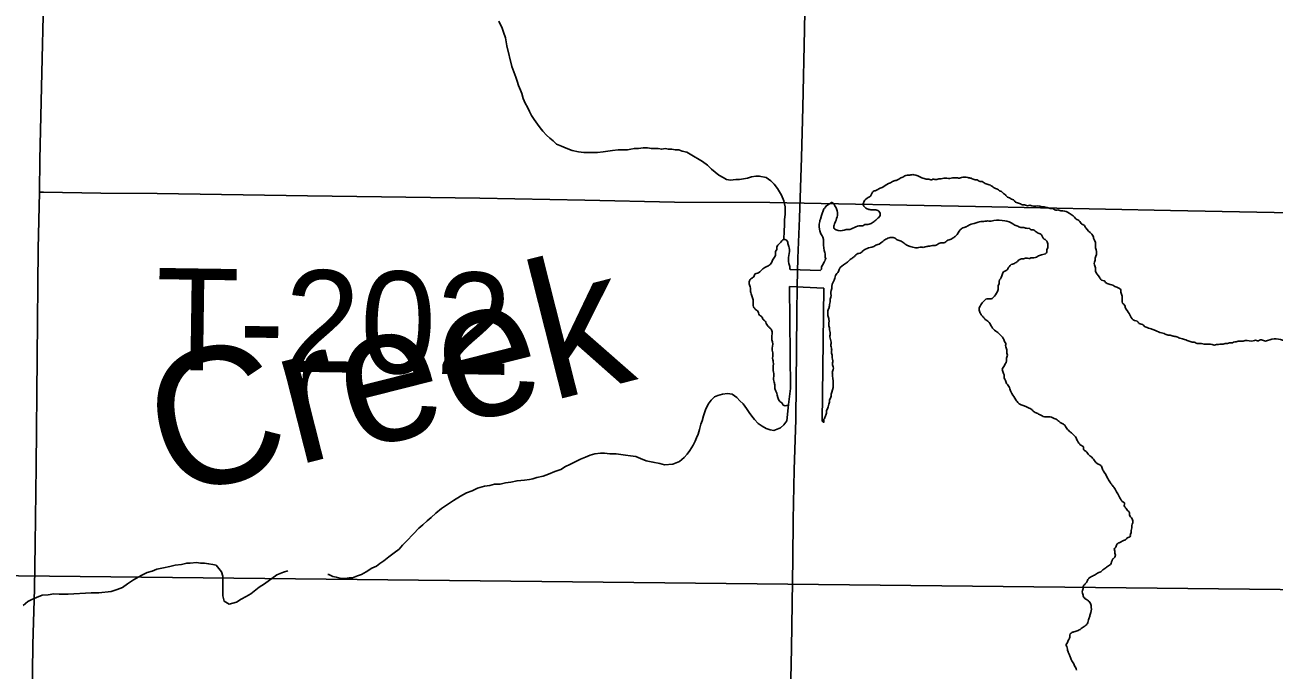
# Model space of a CAD drawing. Extents: x 2.4 to 73.1, y 4.5 to 25.6.
# Drawn here: x 45.586 to 45.9341, y 20.0587 to 20.2386 of the extents above; entities that cross this region are included whole.
import ezdxf

# ---------------------------------------------------------------- set-up
doc = ezdxf.new("R2010")
doc.units = 0
for name, color, linetype in [('GM_X_Minor_Lake', 7, 'Continuous'), ('GM_X_Minor_Lake_Text', 7, 'Continuous'), ('GM_X_Minor_River', 7, 'Continuous'), ('GM_X_Section', 7, 'Continuous'), ('GM_X_Township_Road', 7, 'Continuous'), ('GM_X_Township_Road_Text', 7, 'Continuous')]:
    doc.layers.add(name, color=color, linetype=linetype)

msp = doc.modelspace()

# ---------------------------------------------------------------- linework, layer by layer
at = {"layer": 'GM_X_Minor_Lake'}
for p, q in [((45.80754, 20.17017), (45.79919, 20.1704)), ((45.79928, 20.13719), (45.79906, 20.16565)), ((45.79906, 20.16565), (45.80856, 20.1652)), ((45.80856, 20.1652), (45.80815, 20.12807))]:
    msp.add_line(p, q, dxfattribs=at)
for points in [[(45.80864, 20.18733), (45.80798, 20.18547), (45.80764, 20.18444), (45.80746, 20.1841), (45.80747, 20.18375), (45.80729, 20.18307), (45.80729, 20.18289), (45.80729, 20.18272), (45.8073, 20.18255), (45.8073, 20.18221), (45.80747, 20.18117), (45.80764, 20.18066), (45.80781, 20.18031), (45.80816, 20.1798), (45.80833, 20.17945), (45.8085, 20.17876), (45.8085, 20.17842), (45.8085, 20.1779), (45.8085, 20.17722), (45.80868, 20.17567), (45.80885, 20.17515), (45.80902, 20.17481), (45.80902, 20.17446), (45.80902, 20.17412), (45.80902, 20.17378), (45.80919, 20.17343), (45.80902, 20.17309), (45.80885, 20.17274), (45.80868, 20.17257), (45.80851, 20.17205), (45.80799, 20.17119), (45.80799, 20.17051), (45.80754, 20.17017)], [(45.79879, 20.13275), (45.79928, 20.13719)]]:
    msp.add_lwpolyline(points, dxfattribs=at)
for points in [[(45.83653, 20.19581), (45.83596, 20.19601), (45.8337, 20.19684), (45.83313, 20.19685), (45.83256, 20.19668), (45.8318, 20.1967), (45.83122, 20.19653), (45.83064, 20.19616), (45.83007, 20.19599), (45.82949, 20.19562), (45.82872, 20.19526), (45.82776, 20.19491), (45.82718, 20.19454), (45.8266, 20.19437), (45.82487, 20.19328), (45.82429, 20.1931), (45.82294, 20.19238), (45.82237, 20.1922), (45.82197, 20.19164), (45.82157, 20.19089), (45.82099, 20.19053), (45.81982, 20.18942), (45.81961, 20.18848), (45.82072, 20.18731), (45.82167, 20.18709), (45.8228, 20.18706), (45.82394, 20.18665), (45.82429, 20.1855), (45.82389, 20.18494), (45.82331, 20.18438), (45.82234, 20.18365), (45.82176, 20.18328), (45.82061, 20.18294), (45.82004, 20.18295), (45.81946, 20.18259), (45.81889, 20.1826), (45.81544, 20.18156), (45.81487, 20.18157), (45.8143, 20.1814), (45.81202, 20.18146), (45.81146, 20.18185), (45.81148, 20.18281), (45.81169, 20.18337), (45.8123, 20.18506), (45.81234, 20.18677), (45.81217, 20.18735), (45.81144, 20.18851), (45.81088, 20.1891), (45.80992, 20.18855), (45.80934, 20.18819), (45.80875, 20.18744), (45.80864, 20.18733)], [(45.89819, 20.15439), (45.89707, 20.15518), (45.8965, 20.15539), (45.89595, 20.15597), (45.89519, 20.15618), (45.89408, 20.15735), (45.89372, 20.15812), (45.89262, 20.15987), (45.89245, 20.16044), (45.89189, 20.16103), (45.89172, 20.16179), (45.89175, 20.16293), (45.8914, 20.16408), (45.89142, 20.16465), (45.8903, 20.16544), (45.88973, 20.16565), (45.88917, 20.16604), (45.88842, 20.16625), (45.88729, 20.16667), (45.88673, 20.16725), (45.88598, 20.16746), (45.88543, 20.16824), (45.88433, 20.16998), (45.88435, 20.17055), (45.884, 20.1717), (45.88401, 20.17246), (45.88422, 20.17302), (45.88423, 20.17359), (45.88444, 20.17416), (45.88448, 20.17587), (45.88431, 20.17644), (45.88434, 20.17777), (45.88417, 20.17835), (45.88381, 20.17912), (45.88363, 20.17969), (45.88327, 20.18027), (45.8816, 20.18203), (45.88105, 20.18281), (45.8803, 20.18321), (45.87993, 20.18379), (45.87882, 20.18458), (45.87807, 20.18536), (45.87695, 20.18615), (45.87526, 20.18677), (45.87469, 20.18678), (45.87412, 20.18699), (45.87298, 20.18702), (45.87242, 20.18741), (45.87167, 20.18744), (45.8711, 20.18764), (45.87053, 20.18766), (45.86997, 20.18786), (45.8694, 20.18788), (45.86883, 20.18808), (45.86655, 20.18814), (45.86599, 20.18835), (45.86541, 20.18818), (45.86485, 20.18838), (45.86428, 20.1884), (45.86315, 20.18881), (45.86258, 20.18901), (45.86202, 20.18922), (45.86146, 20.18981), (45.8609, 20.19001), (45.86034, 20.19041), (45.85977, 20.19061), (45.85922, 20.1912), (45.85866, 20.19159), (45.8581, 20.19218), (45.85754, 20.19238), (45.85698, 20.19278), (45.85641, 20.19299), (45.85529, 20.19378), (45.85473, 20.19398), (45.85416, 20.19419), (45.8536, 20.19439), (45.85304, 20.19479), (45.85247, 20.19499), (45.8519, 20.19501), (45.85134, 20.1954), (45.85077, 20.19542), (45.84964, 20.19583), (45.8487, 20.19605), (45.84699, 20.19609), (45.84641, 20.19592), (45.84584, 20.19594), (45.84451, 20.19597), (45.84375, 20.1958), (45.84204, 20.19585), (45.84128, 20.19568), (45.8407, 20.1957), (45.84013, 20.19552), (45.83899, 20.19555), (45.83842, 20.19538), (45.83785, 20.19558), (45.83709, 20.1956), (45.83653, 20.19581)], [(45.81001, 20.13285), (45.81021, 20.13341), (45.81022, 20.13398), (45.81063, 20.13511), (45.81065, 20.13568), (45.81085, 20.13624), (45.81098, 20.14137), (45.811, 20.14194), (45.8112, 20.14251), (45.81122, 20.14327), (45.81105, 20.14384), (45.81108, 20.14498), (45.81091, 20.14575), (45.81093, 20.14651), (45.81075, 20.14708), (45.81078, 20.14822), (45.81061, 20.1488), (45.81064, 20.15013), (45.8103, 20.15166), (45.81033, 20.1528), (45.81016, 20.15356), (45.81017, 20.15413), (45.81, 20.15471), (45.81004, 20.15642), (45.80987, 20.15699), (45.80993, 20.15946), (45.81013, 20.16003), (45.81015, 20.1606), (45.81036, 20.16135), (45.81038, 20.16211), (45.81058, 20.16268), (45.81063, 20.16458), (45.81084, 20.16514), (45.81085, 20.16571), (45.81167, 20.16797), (45.81188, 20.16872), (45.81227, 20.16929), (45.81267, 20.16985), (45.81287, 20.17041), (45.81463, 20.17207), (45.8154, 20.17262), (45.81618, 20.17336), (45.81696, 20.17391), (45.81754, 20.17446), (45.81812, 20.17483), (45.81869, 20.175), (45.81927, 20.17537), (45.82024, 20.1761), (45.82197, 20.17663), (45.82254, 20.1768), (45.82312, 20.17716), (45.8237, 20.17734), (45.82505, 20.17825), (45.82621, 20.17898), (45.82736, 20.17933), (45.82793, 20.17931), (45.82849, 20.17911), (45.82905, 20.17871), (45.83018, 20.1783), (45.83074, 20.17791), (45.8313, 20.17751), (45.83413, 20.17648), (45.8347, 20.17647), (45.83546, 20.17664), (45.8366, 20.1766), (45.83718, 20.17678), (45.83813, 20.17694), (45.8389, 20.17711), (45.83966, 20.17709), (45.84062, 20.17764), (45.84119, 20.17781), (45.84176, 20.1778), (45.84234, 20.17797), (45.8435, 20.1787), (45.84407, 20.17887), (45.84465, 20.17924), (45.84543, 20.17979), (45.84661, 20.18147), (45.84739, 20.18201), (45.84796, 20.18219), (45.84873, 20.18255), (45.84969, 20.18309), (45.85046, 20.18326), (45.85161, 20.18361), (45.85237, 20.18378), (45.85313, 20.18376), (45.8539, 20.18393), (45.85523, 20.18389), (45.85599, 20.18406), (45.85903, 20.18398), (45.86129, 20.18316), (45.86185, 20.18276), (45.86298, 20.18235), (45.86355, 20.18214), (45.86412, 20.18213), (45.86506, 20.18191), (45.86582, 20.18189)], [(45.86582, 20.18189), (45.86638, 20.1815), (45.86695, 20.18148), (45.86807, 20.18069), (45.86864, 20.18048), (45.86938, 20.17989), (45.86974, 20.17912), (45.8703, 20.17873), (45.87086, 20.17814), (45.87103, 20.17757), (45.87102, 20.177), (45.871, 20.17643), (45.8708, 20.17586), (45.87078, 20.17529), (45.86962, 20.17456), (45.86847, 20.17421), (45.86789, 20.17385), (45.86713, 20.17368), (45.86656, 20.1737), (45.86598, 20.17352), (45.86485, 20.17355), (45.86427, 20.17338), (45.8637, 20.17339), (45.86254, 20.17267), (45.86177, 20.17212), (45.86119, 20.17194), (45.86002, 20.17083), (45.85943, 20.17009), (45.85866, 20.16973), (45.85826, 20.1686), (45.85746, 20.1671), (45.85744, 20.16653), (45.85724, 20.16597), (45.85722, 20.1654), (45.85721, 20.16483), (45.857, 20.16426), (45.85582, 20.16258), (45.85524, 20.16222), (45.8541, 20.16225), (45.85352, 20.16188), (45.85294, 20.16133), (45.85215, 20.16021), (45.85194, 20.15965), (45.85193, 20.15908), (45.8521, 20.1585), (45.85265, 20.15754), (45.8532, 20.15695), (45.85376, 20.15636), (45.85432, 20.15597), (45.85542, 20.15442), (45.85653, 20.15325), (45.85709, 20.15285), (45.8582, 20.15168), (45.85875, 20.1509), (45.85893, 20.15033), (45.85929, 20.14975), (45.85928, 20.14918), (45.85963, 20.14803), (45.8596, 20.14708), (45.85978, 20.1465), (45.85957, 20.14594), (45.85956, 20.14537), (45.85894, 20.14367), (45.85855, 20.14312), (45.85835, 20.14255), (45.8587, 20.1414), (45.85887, 20.14063), (45.85885, 20.14007), (45.85922, 20.13949), (45.85939, 20.13891), (45.85976, 20.13833), (45.86049, 20.13717), (45.86066, 20.13659), (45.86102, 20.13582), (45.86212, 20.13408), (45.86285, 20.13311), (45.8636, 20.13271), (45.86417, 20.13251), (45.86511, 20.1321), (45.86586, 20.1317), (45.86642, 20.13149), (45.86698, 20.13091), (45.86754, 20.13051), (45.86848, 20.13011), (45.86923, 20.12971), (45.87036, 20.1293), (45.87207, 20.12925), (45.87282, 20.12885), (45.87338, 20.12864), (45.87394, 20.12825), (45.87469, 20.12765), (45.87544, 20.12726), (45.87599, 20.12667), (45.87636, 20.12609), (45.87728, 20.12511), (45.87803, 20.12452), (45.87877, 20.12374)], [(45.79919, 20.1704), (45.79903, 20.17155), (45.79885, 20.17212), (45.79896, 20.17649), (45.79861, 20.17764), (45.79844, 20.17822), (45.7975, 20.17881), (45.79633, 20.17771), (45.79554, 20.17659), (45.79553, 20.17602), (45.79514, 20.17546), (45.79512, 20.1747), (45.79471, 20.17357), (45.79431, 20.17301), (45.79411, 20.17244), (45.79371, 20.17188), (45.79294, 20.17133), (45.79217, 20.17097), (45.79159, 20.17061), (45.79042, 20.1695), (45.78927, 20.16896), (45.78906, 20.1684), (45.78829, 20.16785), (45.78789, 20.16729), (45.78786, 20.16615), (45.78804, 20.16557)], [(45.78804, 20.16557), (45.78821, 20.16481), (45.78819, 20.16424), (45.78837, 20.16366), (45.78854, 20.16309), (45.78889, 20.16194), (45.78887, 20.1608), (45.78904, 20.16003), (45.78959, 20.15926), (45.79015, 20.15886), (45.79069, 20.15771), (45.79125, 20.15731), (45.79179, 20.15635), (45.79235, 20.15595), (45.79253, 20.15538), (45.79289, 20.1548), (45.79345, 20.15421), (45.794, 20.15362), (45.79418, 20.15305), (45.79412, 20.15077), (45.7943, 20.15019), (45.79424, 20.14791), (45.79441, 20.14715), (45.79436, 20.14525), (45.79453, 20.14467), (45.79447, 20.1422), (45.79464, 20.14144), (45.7946, 20.13973), (45.79477, 20.13896), (45.79493, 20.13801), (45.79492, 20.13744), (45.79527, 20.13648), (45.79597, 20.13418), (45.79634, 20.1336), (45.7969, 20.1332), (45.79726, 20.13262), (45.79783, 20.13242), (45.79859, 20.13259), (45.79879, 20.13275)], [(45.95836, 20.11453), (45.958, 20.11511), (45.95782, 20.11569), (45.95673, 20.11743), (45.95655, 20.118), (45.95619, 20.11858), (45.95621, 20.11934), (45.95584, 20.11992), (45.95549, 20.12107), (45.95551, 20.12164), (45.95533, 20.12222), (45.95574, 20.12335), (45.95576, 20.12392), (45.95596, 20.12448), (45.95598, 20.12505), (45.95618, 20.12562), (45.95619, 20.12619), (45.95584, 20.12734), (45.95548, 20.12811), (45.95493, 20.12869), (45.95399, 20.1291), (45.95324, 20.1295), (45.95267, 20.12971), (45.95192, 20.13011), (45.95135, 20.13012), (45.95079, 20.13052), (45.95022, 20.13053), (45.9491, 20.13133), (45.94799, 20.1325), (45.94744, 20.13327), (45.94709, 20.13423), (45.94656, 20.13596), (45.94658, 20.13653), (45.94698, 20.13728), (45.947, 20.13804), (45.94721, 20.13879), (45.94728, 20.14183), (45.94711, 20.14241), (45.94712, 20.14298), (45.9466, 20.1447), (45.94661, 20.14527), (45.94625, 20.14585), (45.9459, 20.147), (45.94534, 20.14759), (45.9446, 20.14818), (45.94404, 20.14876), (45.9431, 20.14917), (45.94235, 20.14957), (45.9416, 20.14978), (45.94103, 20.14999), (45.94046, 20.15), (45.9399, 20.15021), (45.93762, 20.15027), (45.93705, 20.15048), (45.9323, 20.15061), (45.93173, 20.15043), (45.93116, 20.15064), (45.93002, 20.15067), (45.92945, 20.15049), (45.92888, 20.1507), (45.92831, 20.15053), (45.92603, 20.15059), (45.92546, 20.15041), (45.92412, 20.15045), (45.92355, 20.15028), (45.92279, 20.15011), (45.92221, 20.14993), (45.92164, 20.14995), (45.92107, 20.14977), (45.9205, 20.14979), (45.91992, 20.14961), (45.91935, 20.14963), (45.91859, 20.14946), (45.91802, 20.14948), (45.91744, 20.1493), (45.91688, 20.14951), (45.9146, 20.14957), (45.91384, 20.14978), (45.91327, 20.1498), (45.9127, 20.14981), (45.91214, 20.15002), (45.911, 20.15024), (45.90987, 20.15065), (45.90912, 20.15086), (45.90855, 20.15106), (45.9078, 20.15128), (45.90667, 20.15169), (45.90573, 20.1519), (45.90516, 20.15211), (45.90459, 20.15212), (45.90346, 20.15253), (45.90271, 20.15275), (45.90101, 20.15336), (45.90007, 20.15377), (45.89951, 20.15397), (45.89875, 20.15419), (45.89819, 20.15439)], [(45.80815, 20.12807), (45.80854, 20.12775), (45.80856, 20.12832), (45.80876, 20.12889), (45.80917, 20.12983), (45.80937, 20.13039), (45.80939, 20.13096), (45.80959, 20.13153), (45.8098, 20.13209), (45.81001, 20.13285)], [(45.87877, 20.12374), (45.87931, 20.12259), (45.87967, 20.12201), (45.88023, 20.12142), (45.88098, 20.12083), (45.88096, 20.12026), (45.88171, 20.11967), (45.88244, 20.1187), (45.883, 20.1183), (45.88504, 20.11616), (45.88597, 20.11556), (45.88615, 20.11498), (45.88669, 20.11402), (45.88778, 20.11209), (45.88851, 20.11093), (45.88906, 20.11015), (45.8898, 20.10918), (45.89016, 20.10841), (45.89052, 20.10783), (45.89089, 20.10706), (45.89125, 20.10648), (45.8918, 20.10571), (45.89236, 20.10531), (45.89234, 20.10455), (45.89289, 20.10377), (45.89326, 20.10319), (45.89381, 20.10261), (45.8938, 20.10204), (45.89453, 20.10088), (45.8947, 20.1003), (45.89469, 20.09973), (45.89448, 20.09898), (45.89446, 20.09841), (45.89425, 20.09765), (45.89424, 20.09708), (45.89403, 20.09652), (45.89402, 20.09595), (45.89325, 20.09559), (45.89267, 20.09503), (45.89209, 20.09486), (45.89151, 20.09449), (45.89074, 20.09414), (45.89016, 20.09358), (45.88995, 20.09302), (45.88956, 20.09246), (45.88973, 20.09188), (45.88972, 20.09131), (45.88989, 20.09074), (45.88969, 20.09017), (45.8891, 20.08962), (45.8885, 20.08811), (45.88792, 20.08775), (45.88695, 20.08702), (45.88637, 20.08665), (45.88578, 20.0861), (45.88521, 20.08592), (45.88463, 20.08556), (45.88405, 20.08519), (45.88289, 20.08465), (45.88231, 20.0841), (45.88191, 20.08335), (45.88132, 20.08261), (45.88093, 20.08205), (45.88091, 20.08148), (45.88071, 20.08091), (45.88069, 20.08015), (45.88086, 20.07958), (45.88122, 20.07881), (45.88178, 20.07841), (45.88253, 20.07782), (45.88289, 20.07724), (45.88307, 20.07667), (45.88302, 20.07477), (45.88282, 20.0742), (45.8826, 20.07326), (45.8824, 20.07269), (45.88219, 20.07194), (45.8816, 20.07119), (45.88063, 20.07046), (45.87947, 20.06973), (45.87832, 20.06938), (45.87755, 20.06902), (45.87716, 20.06846), (45.87714, 20.06789), (45.87674, 20.06695), (45.87653, 20.06639), (45.87614, 20.06583), (45.87631, 20.06525), (45.87648, 20.06449), (45.87666, 20.06391), (45.87702, 20.06314), (45.87737, 20.06218), (45.87755, 20.06161), (45.87828, 20.06045), (45.87846, 20.05987), (45.87882, 20.05929), (45.879, 20.05872)]]:
    msp.add_spline(points, degree=3, dxfattribs=at)
at = {"layer": 'GM_X_Minor_River'}
for points in [[(45.71803, 20.23962), (45.71898, 20.23772), (45.71935, 20.23658), (45.71992, 20.23505), (45.7203, 20.23277), (45.72162, 20.22706), (45.72219, 20.22554), (45.72275, 20.22402), (45.72313, 20.22288), (45.72351, 20.22174), (45.72408, 20.2204), (45.72446, 20.21945), (45.72484, 20.21812), (45.7254, 20.21679), (45.72597, 20.21565), (45.72654, 20.21451), (45.72711, 20.21336), (45.72787, 20.21222), (45.72882, 20.21089), (45.72957, 20.20993), (45.73033, 20.20898), (45.73128, 20.20784), (45.73223, 20.20707), (45.73318, 20.20631), (45.73413, 20.20536), (45.73546, 20.20478), (45.73679, 20.20421), (45.7385, 20.20363), (45.74021, 20.20325), (45.74173, 20.20306), (45.74401, 20.20305), (45.74553, 20.20305), (45.74706, 20.20323), (45.74839, 20.20342), (45.74972, 20.2036), (45.75124, 20.20379), (45.75276, 20.20378), (45.7539, 20.20378), (45.75485, 20.20397), (45.7558, 20.20416), (45.75694, 20.20415), (45.75828, 20.20434), (45.75942, 20.20434), (45.76056, 20.20414), (45.76151, 20.20414), (45.76246, 20.20414), (45.76341, 20.20394), (45.76436, 20.20413), (45.76531, 20.20394), (45.76626, 20.20394), (45.76721, 20.20374)], [(45.76721, 20.20374), (45.76816, 20.20374), (45.76911, 20.20336), (45.77044, 20.20316), (45.77139, 20.20259), (45.77481, 20.20049), (45.77614, 20.19954), (45.77728, 20.19839), (45.77937, 20.19667), (45.78051, 20.1961), (45.78146, 20.19553), (45.7826, 20.19533), (45.78412, 20.19552), (45.78507, 20.19552), (45.78621, 20.1957), (45.78735, 20.19589), (45.78849, 20.19627), (45.78963, 20.19646), (45.79059, 20.19645), (45.79249, 20.19607), (45.79382, 20.19511), (45.79476, 20.19416), (45.79571, 20.19302), (45.79628, 20.19206), (45.79685, 20.19111), (45.79742, 20.18959), (45.7978, 20.18788), (45.79779, 20.18693), (45.79779, 20.18579), (45.7976, 20.18427), (45.7976, 20.18275), (45.79759, 20.18122), (45.7975, 20.17881)], [(45.67041, 20.0854), (45.6706, 20.0854), (45.67174, 20.08483), (45.67269, 20.08463), (45.67421, 20.08425), (45.67516, 20.08425), (45.67631, 20.08443), (45.67726, 20.08443), (45.67859, 20.085), (45.67973, 20.08538), (45.68106, 20.08613), (45.68259, 20.08708), (45.68392, 20.08764), (45.68487, 20.0884), (45.68601, 20.08916), (45.68734, 20.0903), (45.68887, 20.09143), (45.6902, 20.09238), (45.69115, 20.09352), (45.6923, 20.09465), (45.6942, 20.09674), (45.69572, 20.09826), (45.69687, 20.0992), (45.69801, 20.10034), (45.69915, 20.10129), (45.70048, 20.10242), (45.70201, 20.10375), (45.70372, 20.10489), (45.70543, 20.10602), (45.70734, 20.10716), (45.70905, 20.1081), (45.71057, 20.10867), (45.7121, 20.10942), (45.714, 20.10999), (45.71552, 20.11017), (45.71685, 20.11055), (45.71837, 20.11055), (45.71989, 20.11092), (45.72141, 20.11111), (45.72313, 20.11148), (45.72522, 20.11167), (45.72655, 20.11185), (45.7275, 20.11204), (45.72864, 20.11242), (45.73035, 20.11279), (45.73188, 20.11336), (45.73359, 20.11412), (45.7353, 20.11468), (45.73663, 20.11544), (45.73778, 20.116), (45.7393, 20.11676), (45.74082, 20.11752), (45.74215, 20.11808), (45.74348, 20.11865), (45.74482, 20.11903), (45.74634, 20.11921), (45.74748, 20.11921), (45.749, 20.11901), (45.75071, 20.11901), (45.75204, 20.11881), (45.75337, 20.11862), (45.7547, 20.11843), (45.75622, 20.11823), (45.75755, 20.11766), (45.75907, 20.11708), (45.76097, 20.1167), (45.76287, 20.11631), (45.7642, 20.11593), (45.76649, 20.11611), (45.76839, 20.11687), (45.76972, 20.118), (45.77048, 20.11895), (45.77125, 20.1199), (45.7722, 20.12142), (45.77277, 20.12256), (45.77315, 20.12351), (45.77354, 20.12446), (45.77392, 20.12579), (45.7743, 20.12731), (45.77468, 20.12825), (45.77507, 20.12958), (45.77564, 20.13129), (45.7764, 20.13281), (45.77717, 20.13395), (45.77812, 20.1349), (45.77907, 20.13528), (45.7804, 20.13565), (45.78173, 20.13584), (45.78306, 20.13564), (45.78439, 20.13469), (45.78515, 20.13374), (45.7861, 20.13297), (45.78705, 20.13164), (45.78781, 20.1305), (45.78857, 20.12955), (45.78932, 20.12859), (45.79027, 20.12745), (45.79141, 20.12669), (45.79255, 20.12611), (45.79369, 20.12573), (45.79464, 20.12554)], [(45.79464, 20.12554), (45.79655, 20.12629), (45.7975, 20.12705), (45.79826, 20.12819), (45.79878, 20.13274)], [(45.58541, 20.07671), (45.58674, 20.07785), (45.58788, 20.07841), (45.58921, 20.07898), (45.59073, 20.07955), (45.59245, 20.07973), (45.59397, 20.07992), (45.59549, 20.07991), (45.59796, 20.0799), (45.60443, 20.08027), (45.60652, 20.08026), (45.60994, 20.08063), (45.61165, 20.0812), (45.61317, 20.08176), (45.61451, 20.08271), (45.61622, 20.08385), (45.6185, 20.08517), (45.62003, 20.08593), (45.62136, 20.0863), (45.62269, 20.08687), (45.62459, 20.08724), (45.6263, 20.08762), (45.62783, 20.08799), (45.62954, 20.08818), (45.63106, 20.08855), (45.63201, 20.08855), (45.63372, 20.08874), (45.63486, 20.08854), (45.636, 20.08854), (45.63714, 20.08835), (45.63828, 20.08815), (45.63923, 20.08796), (45.64075, 20.08606), (45.64113, 20.08492), (45.64113, 20.08377), (45.64113, 20.08187), (45.64112, 20.08073), (45.64112, 20.0794), (45.6415, 20.07788), (45.64283, 20.07712), (45.64492, 20.07768), (45.64625, 20.07844), (45.64759, 20.07919), (45.64892, 20.07995), (45.64987, 20.08071), (45.6512, 20.08185), (45.65273, 20.08279), (45.65615, 20.08525), (45.6571, 20.08563), (45.65805, 20.08601), (45.6592, 20.08638)]]:
    msp.add_lwpolyline(points, dxfattribs=at)
at = {"layer": 'GM_X_Section'}
msp.add_lwpolyline([(45.54977, 20.08538), (46.04725, 20.07999), (46.04799, 19.57648), (45.54053, 19.58474)], close=True, dxfattribs=at)
at = {"layer": 'GM_X_Township_Road'}
for points in [[(45.58997, 20.19199), (45.59014, 20.20104), (45.59053, 20.22124), (45.59122, 20.2492), (45.59162, 20.2725), (45.59171, 20.28027), (45.59201, 20.29594), (45.59224, 20.31899), (45.59234, 20.32363), (45.59244, 20.33294), (45.59255, 20.35159), (45.59283, 20.3749), (45.59342, 20.40597), (45.59392, 20.43394), (45.59436, 20.46036), (45.59508, 20.49921), (45.59566, 20.53184), (45.59627, 20.56982)], [(45.7988, 20.02594), (45.79956, 20.06481), (45.79994, 20.0897), (45.8001, 20.10058), (45.80038, 20.11457), (45.80078, 20.12855), (45.8011, 20.15809), (45.80113, 20.16586), (45.8014, 20.1736), (45.80179, 20.18476), (45.80237, 20.2016), (45.80274, 20.21558), (45.80319, 20.23734), (45.80353, 20.2529), (45.80372, 20.26377), (45.80392, 20.28397), (45.80433, 20.30262), (45.80469, 20.32441), (45.80497, 20.33031), (45.80502, 20.33125)], [(45.58418, 19.8148), (45.58435, 19.82343), (45.58492, 19.85762), (45.58576, 19.90579), (45.58616, 19.93376), (45.58725, 19.99592), (45.58787, 20.04254), (45.58814, 20.06585), (45.58858, 20.08138), (45.58879, 20.09382), (45.58903, 20.11557), (45.58967, 20.17618), (45.58997, 20.19199)], [(45.58997, 20.19199), (45.59112, 20.19197), (45.60708, 20.19171), (45.62278, 20.19163), (45.66472, 20.19094), (45.71271, 20.19026), (45.74203, 20.18974), (45.76702, 20.18922), (45.79354, 20.18906), (45.85091, 20.18802), (45.90521, 20.18689), (45.95338, 20.18594), (45.97837, 20.1855), (46.01526, 20.1849), (46.05098, 20.18421), (46.08508, 20.18351), (46.09473, 20.18334), (46.09689, 20.1833)]]:
    msp.add_lwpolyline(points, dxfattribs=at)

# ---------------------------------------------------------------- texts
at = {"layer": 'GM_X_Minor_Lake_Text'}
msp.add_text('Creek', height=0.037897, rotation=14.2036, dxfattribs=at).set_placement((45.62591, 20.10669))
at = {"layer": 'GM_X_Township_Road_Text'}
msp.add_text('T-202', height=0.028409, rotation=359.158, dxfattribs=at).set_placement((45.62221, 20.14245))

doc.saveas('drawing.dxf')
